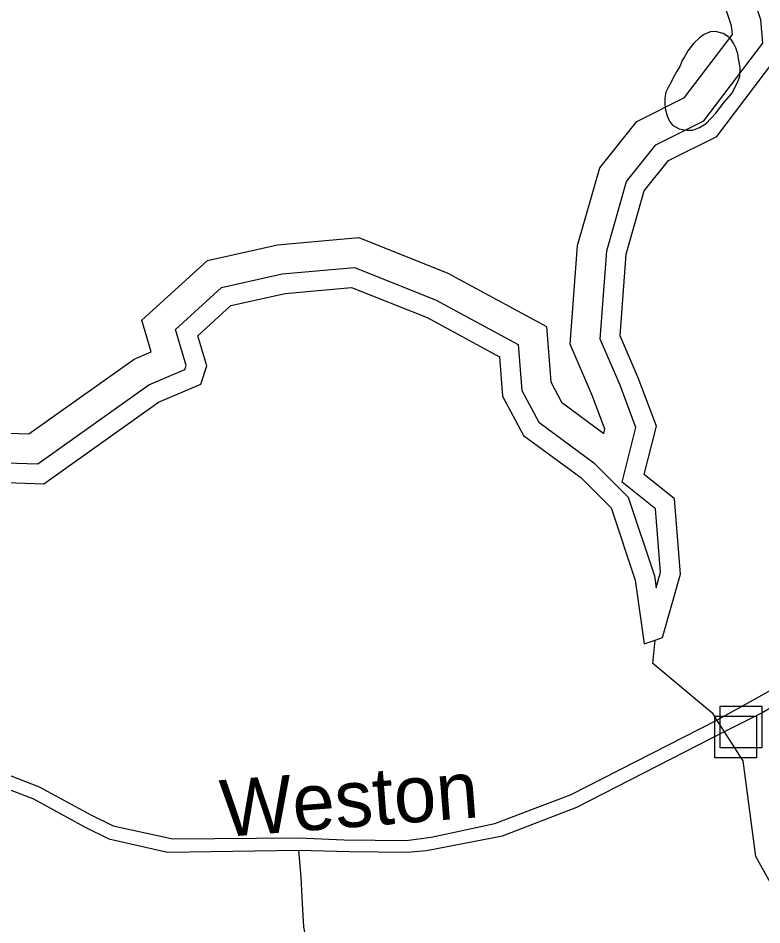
# Model space of a CAD drawing. Extents: x 2001466 to 31450019, y -30647475 to 847247.
# Drawn here: x 2061074 to 2063555, y 756436 to 759460 of the extents above; entities that cross this region are included whole.
import ezdxf

# ---------------------------------------------------------------- set-up
doc = ezdxf.new("R2010")
doc.units = 0
for name, color, linetype in [('Exist Hydrographic Buffer Line', 7, 'Continuous'), ('Exist Hydrographic Creek Single Shore', 7, 'Continuous'), ('Exist Hydrographic Lake Shore', 7, 'Continuous'), ('Exist Hydrographic Misc Water Feature', 7, 'Continuous'), ('Exist Road Non-System Structure Non-Sys Other Attributed CELL', 7, 'Continuous'), ('Exist Road Non-System Type 51', 7, 'Continuous'), ('Exist Road Non-System Type 51 Label', 7, 'Continuous')]:
    doc.layers.add(name, color=color, linetype=linetype)

msp = doc.modelspace()

# ---------------------------------------------------------------- linework, layer by layer
at = {"layer": 'Exist Hydrographic Buffer Line'}
for points in [[(2063027.8, 758075), (2063031.3, 758089), (2062990.1, 758198.8), (2062915.5, 758373.1), (2062939.8, 758701.6), (2063013.8, 758960.9), (2063137.4, 759115.4), (2063296.5, 759195), (2063456.4, 759405.9), (2063453.8, 759434.4), (2063408.1, 759571.4), (2063467.1, 759689.3)], [(2063202.2, 757560.4), (2063217, 757612.1), (2063200, 757823.7), (2063088.7, 757912.8), (2063134.2, 758094.9), (2063081.5, 758235.5), (2063015.4, 758389.8), (2063037.2, 758684.3), (2063103.1, 758914.9), (2063200.8, 759037.1), (2063361, 759117.2), (2063557.9, 759376.8), (2063550.8, 759454.6), (2063514.4, 759563.8), (2063555.1, 759645.3)], [(2060870.5, 758081), (2061109.7, 758073.2), (2061461.4, 758323.2), (2061517.8, 758347.4), (2061486.2, 758452.7), (2061705.6, 758652.2), (2061939.5, 758704.3), (2062210.7, 758728.9), (2062507.7, 758610), (2062836.2, 758432.1), (2062850.4, 758246.7), (2062886.9, 758178.8), (2063027.8, 758075)], [(2060856.8, 757982.9), (2061139.7, 757973.8), (2061509.9, 758236.9), (2061630.1, 758288.5), (2061634.4, 758301.2), (2061598.3, 758421.6), (2061752.5, 758561.8), (2061954.7, 758606.8), (2062196, 758628.7), (2062465.8, 758520.8), (2062742.1, 758371.1), (2062753.9, 758218.4), (2062810.8, 758112.7), (2062994.1, 757977.5), (2063109.2, 757862.4), (2063196.5, 757600.4), (2063202.2, 757560.4)]]:
    msp.add_lwpolyline(points, dxfattribs=at)
at = {"layer": 'Exist Hydrographic Creek Single Shore'}
for points in [[(2063366.8, 757160.6), (2063191, 757307.7), (2063199.2, 757386.1)], [(2063400, 757127), (2063392, 757139.6), (2063366.8, 757160.6)], [(2063605.3, 753580.6), (2063598, 753673.9), (2063681.1, 753833), (2063705.1, 754216.3), (2063680, 754256.3), (2063688, 754390.6), (2063754.9, 754523.7), (2063905, 754642.1), (2064153.9, 754915.9), (2064153.9, 755001.2), (2064062.1, 755098.2), (2063936, 755425.6), (2063936, 755474.8), (2063986, 755523), (2063986, 755624.7), (2063876.9, 755800.8), (2063636, 755914), (2063626.9, 756038.9), (2063744, 756157.9), (2063743, 756289.1), (2063534.1, 756664.2), (2063492, 756983.2), (2063400, 757127)]]:
    msp.add_lwpolyline(points, dxfattribs=at)
at = {"layer": 'Exist Hydrographic Lake Shore'}
for points in [[(2063199.2, 757386.1), (2063222.9, 757394), (2063283.3, 757605.5), (2063263.2, 757857.2), (2063162.5, 757937.7), (2063202.8, 758098.8), (2063142.4, 758259.9), (2063082, 758400.9), (2063102.2, 758672.7), (2063162.5, 758884.2), (2063243.1, 758984.9), (2063404.1, 759065.4), (2063625.5, 759357.4), (2063615.4, 759468.2), (2063585.2, 759558.8), (2063607.4, 759603.1), (2063628.8, 759631), (2063688.1, 759660.2)], [(2060847.7, 757917.6), (2061159.7, 757907.5), (2061542.2, 758179.4), (2061683.1, 758239.8), (2061703.2, 758300.2), (2061673, 758400.9), (2061783.7, 758501.6), (2061964.9, 758541.8), (2062186.3, 758562), (2062437.9, 758461.3), (2062679.4, 758330.4), (2062689.5, 758199.5), (2062760, 758068.6), (2062951.2, 757927.6), (2063051.8, 757827), (2063132.3, 757585.3), (2063162.5, 757373.9), (2063199.2, 757386.1)]]:
    msp.add_lwpolyline(points, dxfattribs=at)
at = {"layer": 'Exist Hydrographic Misc Water Feature'}
msp.add_lwpolyline([(2063270.4, 759280.8), (2063260.5, 759262.8), (2063252.3, 759246.6), (2063242.5, 759228.6), (2063234.9, 759212.7), (2063230.6, 759192.7), (2063230.6, 759172.4), (2063232.8, 759154.6), (2063238.8, 759134.6), (2063247, 759116.8), (2063256.8, 759102.7), (2063278.8, 759090.9), (2063303.2, 759086.8), (2063324.7, 759086.7), (2063346.8, 759094.7), (2063368.8, 759108.9), (2063400.8, 759143), (2063430.5, 759181), (2063454.7, 759209), (2063472.3, 759242.9), (2063480.7, 759265.1), (2063482.2, 759294.9), (2063478.3, 759319), (2063474.2, 759341.1), (2063468.2, 759361.1), (2063460.2, 759376.9), (2063452, 759389.1), (2063444.4, 759396.8), (2063426, 759408.9), (2063400.2, 759414.9), (2063382.3, 759414.7), (2063360.4, 759404.6), (2063346.2, 759394.6), (2063328, 759376.7), (2063308.3, 759350.5), (2063296.6, 759330.8), (2063288.6, 759318.6), (2063280.6, 759298.7), (2063270.4, 759280.8)], dxfattribs=at)
at = {"layer": 'Exist Road Non-System Structure Non-Sys Other Attributed CELL'}
for points in [[(2063415.4, 757165.4), (2063554.3, 757165.4), (2063554.3, 757026.3), (2063415.4, 757026.3)], [(2063397.7, 757132.6), (2063536.7, 757132.6), (2063536.7, 756993.6), (2063397.7, 756993.6)]]:
    msp.add_lwpolyline(points, close=True, dxfattribs=at)
at = {"layer": 'Exist Road Non-System Type 51'}
msp.add_line((2062009.6, 756685.7), (2062016.4, 756595.5), dxfattribs=at)
for points in [[(2063404.3, 757119.2), (2063536.9, 757191.7), (2063840.3, 757363.4), (2064040.1, 757466), (2064264.7, 757556.2), (2064520.7, 757623.4)], [(2063432.6, 757082), (2063552.8, 757142.2), (2063865.1, 757326.2), (2064066.6, 757430.6), (2064277.1, 757515.5), (2064524.2, 757575.7), (2064679.8, 757593.4), (2064920.3, 757598.7), (2065167.8, 757588.1), (2065327.7, 757581), (2065476.2, 757573.9), (2065617.6, 757568.6), (2065720.5, 757550.9), (2065822.7, 757522.6), (2066276.4, 757395.2), (2066363.4, 757359.8), (2066589.7, 757278.4), (2066718.8, 757220), (2066887.2, 757130.2), (2067343.5, 756876.3)], [(2059584.9, 756314.1), (2059835.9, 756632.6), (2059957.9, 756758.2), (2060076.4, 756843.2), (2060220, 756924.6), (2060405.6, 756993.6), (2060568.3, 757016.6), (2060739.2, 757020.1), (2060823.8, 757004.5), (2060955.5, 756969.4), (2061144, 756897), (2061315.9, 756803.4), (2061390.4, 756766.1), (2061589.9, 756722.9), (2062009.6, 756726.4), (2062161.3, 756719.3), (2062368.6, 756717.5), (2062451.7, 756728.2), (2062663.5, 756774.2), (2062918.1, 756871.5), (2063404.3, 757119.2)], [(2062009.6, 756685.7), (2062179, 756680.4), (2062370.3, 756678.6), (2062435.8, 756683.9), (2062690, 756733.5), (2062937.5, 756829), (2063432.6, 757082)], [(2059616.7, 756284.1), (2059871.3, 756607.9), (2059986.2, 756728.2), (2060097.6, 756804.2), (2060232.3, 756880.3), (2060382.6, 756933.4), (2060578.9, 756968.8), (2060743.3, 756972.3), (2060813.9, 756960.5), (2060941.6, 756926.4), (2061125.1, 756856), (2061295, 756763.4), (2061376.1, 756722.8), (2061572.2, 756678.6), (2062009.6, 756685.7)], [(2062016.4, 756595.5), (2062021.3, 756506.9), (2062025.9, 756429.2), (2062047.2, 756319.5), (2062060.9, 756228.1)]]:
    msp.add_lwpolyline(points, dxfattribs=at)

# ---------------------------------------------------------------- texts
at = {"layer": 'Exist Road Non-System Type 51 Label'}
msp.add_text('Weston', height=190, rotation=4.439, dxfattribs=at).set_placement((2061756.2, 756728.7))

doc.saveas('drawing.dxf')
